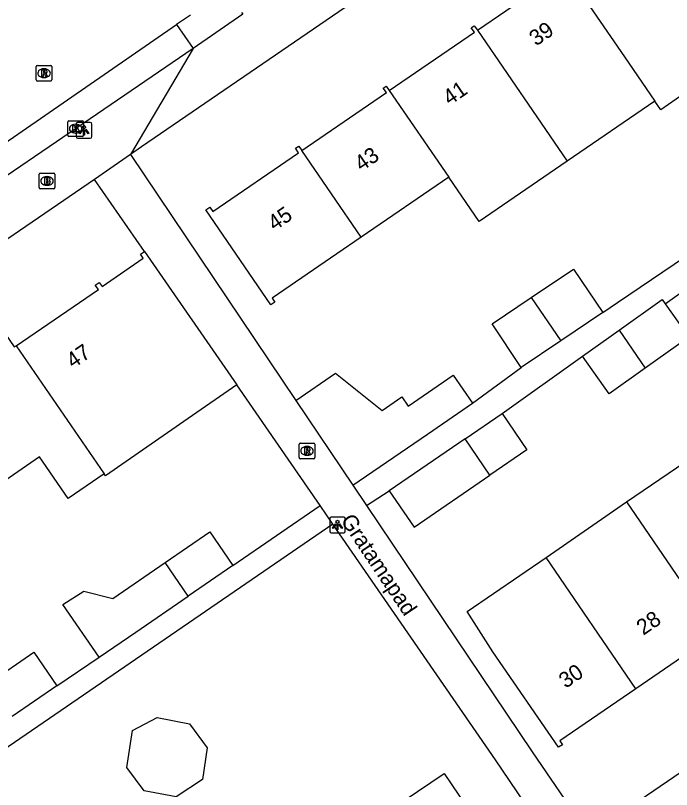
# Model space of a CAD drawing. Extents: x 157466 to 158888, y 383063 to 384677.
# Drawn here: x 158062.25 to 158104.15, y 383458.96 to 383508.39 of the extents above; entities that cross this region are included whole.
import ezdxf

# ---------------------------------------------------------------- set-up
doc = ezdxf.new("R2010")
doc.units = 0
for name, color, linetype in [('IMGEO_Brandkraan', 7, 'Continuous'), ('IMGEO_Kolk', 7, 'Continuous'), ('IMGEO_Lichtpunt', 7, 'Continuous'), ('IMGEO_Openbare_ruimte_label', 7, 'Continuous'), ('IMGEO_Pand', 7, 'Continuous'), ('IMGEO_Pand_nummerreeks', 7, 'Continuous'), ('IMGEO_Parkeervlak_open', 7, 'Continuous'), ('IMGEO_Rijbaan_lokaal_open', 7, 'Continuous'), ('IMGEO_Rioolput', 7, 'Continuous'), ('IMGEO_Voetpad_open', 7, 'Continuous')]:
    doc.layers.add(name, color=color, linetype=linetype)

msp = doc.modelspace()

# ---------------------------------------------------------------- linework, layer by layer
at = {"layer": 'IMGEO_Brandkraan'}
for p, q in [((158063.768, 383497.4), (158063.768, 383498.252)), ((158063.843, 383498.326), (158064.695, 383498.326)), ((158064.256, 383498.106), (158064.281, 383498.106)), ((158064.769, 383498.252), (158064.769, 383497.4)), ((158064.279, 383497.546), (158064.254, 383497.546)), ((158064.695, 383497.326), (158063.843, 383497.326))]:
    msp.add_line(p, q, dxfattribs=at)
for points in [[(158063.768, 383497.4), (158063.768, 383498.252)], [(158063.843, 383498.326), (158064.695, 383498.326)], [(158064.116, 383498.026), (158064.116, 383497.626), (158064.329, 383497.626)], [(158064.347, 383498.026), (158064.116, 383498.026)], [(158064.295, 383497.945), (158064.241, 383497.945), (158064.241, 383497.869)], [(158064.769, 383498.252), (158064.769, 383497.4)], [(158064.241, 383497.869), (158064.294, 383497.869)], [(158064.303, 383497.793), (158064.241, 383497.793), (158064.241, 383497.712)], [(158064.241, 383497.712), (158064.303, 383497.712)], [(158064.695, 383497.326), (158063.843, 383497.326)]]:
    msp.add_lwpolyline(points, dxfattribs=at)
for centre, radius, start, end in [((158063.845, 383498.25), 0.0765, 91.552, 178.448), ((158063.845, 383498.25), 0.0765, 91.552, 178.448), ((158064.296, 383497.907), 0.0379, 267.8285, 90.9355), ((158064.351, 383497.881), 0.145, 59.4692, 91.5367), ((158064.376, 383497.928), 0.0922, 285.5137, 58.1501), ((158064.693, 383498.25), 0.0765, 1.552, 88.448), ((158064.693, 383498.25), 0.0765, 1.552, 88.448), ((158064.304, 383497.752), 0.0404, 269.8759, 90.5077), ((158064.335, 383497.877), 0.251, 268.6676, 293.5347), ((158064.381, 383497.736), 0.105, 301.3115, 78.989), ((158063.845, 383497.402), 0.0765, 181.552, 268.448), ((158063.845, 383497.402), 0.0765, 181.552, 268.448), ((158064.693, 383497.402), 0.0765, 271.552, 358.448), ((158064.693, 383497.402), 0.0765, 271.552, 358.448)]:
    msp.add_arc(centre, radius, start, end, dxfattribs=at)
for centre, major_axis, ratio, start_param, end_param in [((158064.255, 383497.826), (-0.387, 0.002), 0.722429, 4.712389, 7.853982), ((158064.28, 383497.826), (-0.39, 0.002), 0.717154, 1.570796, 4.712389)]:
    msp.add_ellipse(centre, major_axis=major_axis, ratio=ratio, start_param=start_param, end_param=end_param, dxfattribs=at)
at = {"layer": 'IMGEO_Kolk'}
for p, q in [((158065.596, 383500.737), (158065.596, 383501.589)), ((158065.671, 383501.663), (158066.523, 383501.663)), ((158066.084, 383501.443), (158066.109, 383501.443)), ((158066.597, 383501.589), (158066.597, 383500.737)), ((158066.523, 383500.663), (158065.671, 383500.663)), ((158066.107, 383500.883), (158066.082, 383500.883))]:
    msp.add_line(p, q, dxfattribs=at)
for points in [[(158065.596, 383500.737), (158065.596, 383501.589)], [(158065.671, 383501.663), (158066.523, 383501.663)], [(158066.597, 383501.589), (158066.597, 383500.737)], [(158065.917, 383501.363), (158066.04, 383501.363), (158066.04, 383501.212), (158066.17, 383501.363), (158066.334, 383501.363), (158066.188, 383501.212), (158066.341, 383500.963), (158066.189, 383500.963), (158066.104, 383501.127), (158066.04, 383501.06), (158066.04, 383500.963), (158065.917, 383500.963), (158065.917, 383501.363)], [(158066.523, 383500.663), (158065.671, 383500.663)]]:
    msp.add_lwpolyline(points, dxfattribs=at)
for centre, start, end in [((158065.673, 383501.587), 91.552, 178.448), ((158065.673, 383501.587), 91.552, 178.448), ((158066.521, 383501.587), 1.552, 88.448), ((158066.521, 383501.587), 1.552, 88.448), ((158065.673, 383500.739), 181.552, 268.448), ((158065.673, 383500.739), 181.552, 268.448), ((158066.521, 383500.739), 271.552, 358.448), ((158066.521, 383500.739), 271.552, 358.448)]:
    msp.add_arc(centre, 0.0765, start, end, dxfattribs=at)
for centre, major_axis, ratio, start_param, end_param in [((158066.083, 383501.163), (-0.387, 0.002), 0.722429, 4.712389, 7.853982), ((158066.108, 383501.163), (-0.39, 0.002), 0.717154, 1.570796, 4.712389)]:
    msp.add_ellipse(centre, major_axis=major_axis, ratio=ratio, start_param=start_param, end_param=end_param, dxfattribs=at)
at = {"layer": 'IMGEO_Lichtpunt'}
for p, q in [((158066.131, 383501.459), (158066.131, 383500.652)), ((158066.131, 383501.459), (158066.131, 383500.652)), ((158067.033, 383501.554), (158066.225, 383501.554)), ((158067.033, 383501.554), (158066.225, 383501.554)), ((158067.127, 383500.652), (158067.127, 383501.459)), ((158067.127, 383500.652), (158067.127, 383501.459)), ((158066.225, 383500.558), (158067.033, 383500.558)), ((158066.225, 383500.558), (158067.033, 383500.558)), ((158082.321, 383476.257), (158082.321, 383475.45)), ((158082.321, 383476.257), (158082.321, 383475.45)), ((158083.223, 383476.352), (158082.415, 383476.352)), ((158083.223, 383476.352), (158082.415, 383476.352)), ((158083.317, 383475.45), (158083.317, 383476.257)), ((158083.317, 383475.45), (158083.317, 383476.257)), ((158082.415, 383475.356), (158083.223, 383475.356)), ((158082.415, 383475.356), (158083.223, 383475.356))]:
    msp.add_line(p, q, dxfattribs=at)
for points in [[(158066.505, 383501.123), (158066.544, 383501.095), (158066.356, 383500.833), (158066.318, 383500.86), (158066.505, 383501.123)], [(158066.607, 383501.075), (158066.654, 383501.075), (158066.654, 383500.753), (158066.607, 383500.753), (158066.607, 383501.075)], [(158066.717, 383501.095), (158066.755, 383501.122), (158066.942, 383500.86), (158066.903, 383500.832), (158066.717, 383501.095)], [(158082.695, 383475.921), (158082.734, 383475.893), (158082.546, 383475.631), (158082.508, 383475.658), (158082.695, 383475.921)], [(158082.797, 383475.873), (158082.844, 383475.873), (158082.844, 383475.551), (158082.797, 383475.551), (158082.797, 383475.873)], [(158082.907, 383475.893), (158082.945, 383475.92), (158083.132, 383475.658), (158083.093, 383475.63), (158082.907, 383475.893)]]:
    msp.add_lwpolyline(points, dxfattribs=at)
for centre in [(158066.63, 383501.257), (158082.82, 383476.055)]:
    msp.add_circle(centre, 0.0994, dxfattribs=at)
for centre, start, end in [((158066.225, 383501.459), 90, 180), ((158066.225, 383501.459), 90, 180), ((158067.033, 383501.459), 0, 90), ((158067.033, 383501.459), 0, 90), ((158066.225, 383500.652), 180, 270), ((158066.225, 383500.652), 180, 270), ((158067.033, 383500.652), 270, 0), ((158067.033, 383500.652), 270, 360), ((158082.415, 383476.257), 90, 180), ((158082.415, 383476.257), 90, 180), ((158083.223, 383476.257), 0, 90), ((158083.223, 383476.257), 0, 90), ((158082.415, 383475.45), 180, 270), ((158082.415, 383475.45), 180, 270), ((158083.223, 383475.45), 270, 0), ((158083.223, 383475.45), 270, 360)]:
    msp.add_arc(centre, 0.0946, start, end, dxfattribs=at)
at = {"layer": 'IMGEO_Pand'}
for points in [[(158091.75, 383507.452), (158097.186, 383511.178), (158096.989, 383511.465), (158097.15, 383511.576)], [(158097.15, 383511.576), (158101.14, 383505.752), (158103.08, 383502.92)], [(158106.79, 383509.625), (158109.493, 383505.682), (158105.819, 383503.163), (158105.435, 383503.723), (158103.459, 383502.368), (158103.08, 383502.92)], [(158086.129, 383503.598), (158091.561, 383507.322), (158091.363, 383507.609), (158091.553, 383507.739), (158091.75, 383507.452)], [(158091.75, 383507.452), (158095.542, 383501.915), (158097.481, 383499.084)], [(158080.534, 383499.763), (158080.879, 383500), (158085.944, 383503.471), (158085.746, 383503.759), (158085.932, 383503.886), (158086.129, 383503.598)], [(158086.129, 383503.598), (158089.922, 383498.062)], [(158103.08, 383502.92), (158097.481, 383499.084)], [(158084.328, 383494.227), (158082.77, 383493.159), (158078.645, 383490.331), (158078.815, 383490.084), (158078.567, 383489.914), (158074.405, 383495.984), (158074.661, 383496.159), (158074.858, 383495.872), (158080.327, 383499.621), (158080.13, 383499.908), (158080.339, 383500.048), (158080.534, 383499.763)], [(158084.328, 383494.227), (158080.534, 383499.763)], [(158097.481, 383499.084), (158091.861, 383495.233), (158089.922, 383498.062)], [(158089.922, 383498.062), (158084.328, 383494.227)], [(158062.297, 383487.302), (158067.547, 383490.889), (158067.349, 383491.177), (158067.596, 383491.346), (158067.793, 383491.078), (158070.415, 383492.894), (158070.244, 383493.14), (158070.49, 383493.31)], [(158070.49, 383493.31), (158076.382, 383484.808)], [(158095.19, 383490.372), (158097.901, 383492.196), (158099.769, 383489.42)], [(158094.558, 383485.914), (158092.69, 383488.69), (158095.19, 383490.372)], [(158095.19, 383490.372), (158097.081, 383487.611)], [(158100.805, 383488.292), (158103.553, 383490.252), (158103.75, 383489.977)], [(158103.75, 383489.977), (158105.265, 383487.853), (158102.469, 383485.859)], [(158099.769, 383489.42), (158097.081, 383487.611)], [(158055.863, 383484.11), (158055.731, 383485.207), (158058.173, 383486.882), (158059.164, 383486.372), (158061.616, 383488.048), (158062.18, 383487.222), (158062.297, 383487.302)], [(158098.467, 383486.623), (158100.805, 383488.292)], [(158100.805, 383488.292), (158102.469, 383485.859)], [(158097.081, 383487.611), (158094.558, 383485.914)], [(158062.297, 383487.302), (158067.92, 383479.118)], [(158102.469, 383485.859), (158100.178, 383484.224), (158098.467, 383486.623)], [(158080.159, 383483.812), (158082.693, 383485.546), (158085.661, 383483.156), (158086.937, 383484.029), (158087.338, 383483.443), (158090.215, 383485.413), (158091.441, 383483.621)], [(158076.382, 383484.808), (158073.284, 383482.661), (158068.001, 383479), (158067.92, 383479.118)], [(158080.159, 383483.812), (158083.803, 383478.393)], [(158083.803, 383478.393), (158088.564, 383481.652), (158091.441, 383483.621)], [(158090.967, 383481.348), (158093.333, 383482.967)], [(158093.333, 383482.967), (158094.919, 383480.649), (158092.552, 383479.03)], [(158090.967, 383481.348), (158086.119, 383478.032)], [(158092.552, 383479.03), (158090.967, 383481.348)], [(158067.92, 383479.118), (158065.612, 383477.539), (158063.794, 383480.197), (158060.453, 383477.912)], [(158101.278, 383477.321), (158106.069, 383480.597)], [(158086.119, 383478.032), (158087.705, 383475.714), (158092.552, 383479.03)], [(158096.139, 383473.785), (158101.278, 383477.321)], [(158101.278, 383477.321), (158107.026, 383468.918)], [(158071.813, 383473.453), (158074.673, 383475.414), (158076.141, 383473.272)], [(158101.876, 383465.396), (158097.013, 383462.07), (158097.191, 383461.818), (158096.936, 383461.654), (158092.744, 383467.746), (158091.098, 383470.316), (158096.139, 383473.785)], [(158101.876, 383465.396), (158096.139, 383473.785)], [(158067.594, 383467.412), (158065.285, 383470.782), (158066.628, 383471.63), (158068.465, 383471.158), (158071.813, 383473.453)], [(158073.283, 383471.313), (158071.813, 383473.453)], [(158076.141, 383473.272), (158073.283, 383471.313)], [(158067.594, 383467.412), (158069.933, 383469.016), (158073.283, 383471.313)], [(158107.026, 383468.918), (158101.876, 383465.396)], [(158060.574, 383465.765), (158063.434, 383467.726), (158064.902, 383465.584)], [(158064.902, 383465.584), (158062.044, 383463.625)], [(158074.2, 383459.595), (158072.512, 383458.499), (158070.473, 383458.883), (158069.372, 383460.366), (158069.727, 383462.727), (158071.297, 383463.546), (158073.37, 383463.155), (158074.506, 383461.626), (158074.2, 383459.595)], [(158086.61, 383446.316), (158081.188, 383454.275), (158089.627, 383459.984), (158093.368, 383454.454), (158092.126, 383453.641), (158093.84, 383451.169)]]:
    msp.add_lwpolyline(points, dxfattribs=at)
at = {"layer": 'IMGEO_Parkeervlak_open'}
msp.add_lwpolyline([(158072.544, 383507.812), (158073.599, 383506.286)], dxfattribs=at)
at = {"layer": 'IMGEO_Rijbaan_lokaal_open'}
for points in [[(158073.425, 383508.419), (158072.544, 383507.812)], [(158057.875, 383497.698), (158061.214, 383500), (158072.544, 383507.812)]]:
    msp.add_lwpolyline(points, dxfattribs=at)
at = {"layer": 'IMGEO_Rioolput'}
for p, q in [((158063.579, 383504.28), (158063.579, 383505.132)), ((158063.654, 383505.206), (158064.506, 383505.206)), ((158064.067, 383504.986), (158064.092, 383504.986)), ((158064.58, 383505.132), (158064.58, 383504.28)), ((158064.09, 383504.426), (158064.065, 383504.426)), ((158064.506, 383504.206), (158063.654, 383504.206)), ((158080.37, 383480.158), (158080.37, 383481.01)), ((158080.445, 383481.084), (158081.297, 383481.084)), ((158080.858, 383480.864), (158080.883, 383480.864)), ((158081.371, 383481.01), (158081.371, 383480.158)), ((158080.881, 383480.304), (158080.856, 383480.304)), ((158081.297, 383480.084), (158080.445, 383480.084))]:
    msp.add_line(p, q, dxfattribs=at)
for points in [[(158063.579, 383504.28), (158063.579, 383505.132)], [(158063.654, 383505.206), (158064.506, 383505.206)], [(158064.168, 383504.904), (158063.916, 383504.906), (158063.916, 383504.506)], [(158064.58, 383505.132), (158064.58, 383504.28)], [(158063.916, 383504.506), (158064.04, 383504.506), (158064.04, 383504.668), (158064.051, 383504.668)], [(158064.094, 383504.825), (158064.04, 383504.825), (158064.04, 383504.744)], [(158064.04, 383504.744), (158064.092, 383504.744)], [(158064.098, 383504.639), (158064.169, 383504.506), (158064.309, 383504.506), (158064.244, 383504.632)], [(158064.506, 383504.206), (158063.654, 383504.206)], [(158080.37, 383480.158), (158080.37, 383481.01)], [(158080.445, 383481.084), (158081.297, 383481.084)], [(158080.959, 383480.782), (158080.707, 383480.784), (158080.707, 383480.384)], [(158080.885, 383480.703), (158080.831, 383480.703), (158080.831, 383480.622)], [(158080.831, 383480.622), (158080.883, 383480.622)], [(158081.371, 383481.01), (158081.371, 383480.158)], [(158080.707, 383480.384), (158080.831, 383480.384), (158080.831, 383480.546), (158080.842, 383480.546)], [(158080.889, 383480.517), (158080.96, 383480.384), (158081.1, 383480.384), (158081.035, 383480.51)], [(158081.297, 383480.084), (158080.445, 383480.084)]]:
    msp.add_lwpolyline(points, dxfattribs=at)
for centre, radius, start, end in [((158063.656, 383505.13), 0.0765, 91.552, 178.448), ((158063.656, 383505.13), 0.0765, 91.552, 178.448), ((158064.167, 383504.794), 0.109, 350.3612, 89.416), ((158064.504, 383505.13), 0.0765, 1.552, 88.448), ((158064.504, 383505.13), 0.0765, 1.552, 88.448), ((158064.05, 383504.615), 0.0533, 26.0293, 88.6989), ((158064.076, 383504.933), 0.19, 274.7715, 282.9687), ((158064.1, 383504.729), 0.0964, 77.0061, 93.1865), ((158064.114, 383504.786), 0.0378, 276.6634, 79.6772), ((158064.165, 383504.794), 0.112, 277.5842, 350.9817), ((158064.149, 383504.579), 0.108, 29.5134, 73.7905), ((158063.656, 383504.282), 0.0765, 181.552, 268.448), ((158063.656, 383504.282), 0.0765, 181.552, 268.448), ((158064.504, 383504.282), 0.0765, 271.552, 358.448), ((158064.504, 383504.282), 0.0765, 271.552, 358.448), ((158080.447, 383481.008), 0.0765, 91.552, 178.448), ((158080.447, 383481.008), 0.0765, 91.552, 178.448), ((158080.867, 383480.811), 0.19, 274.7715, 282.9687), ((158080.891, 383480.607), 0.0964, 77.0061, 93.1865), ((158080.905, 383480.664), 0.0378, 276.6634, 79.6772), ((158080.958, 383480.672), 0.109, 350.3612, 89.416), ((158080.956, 383480.672), 0.112, 277.5842, 350.9817), ((158081.295, 383481.008), 0.0765, 1.552, 88.448), ((158081.295, 383481.008), 0.0765, 1.552, 88.448), ((158080.447, 383480.16), 0.0765, 181.552, 268.448), ((158080.447, 383480.16), 0.0765, 181.552, 268.448), ((158080.841, 383480.493), 0.0533, 26.0293, 88.6989), ((158080.94, 383480.457), 0.108, 29.5134, 73.7905), ((158081.295, 383480.16), 0.0765, 271.552, 358.448), ((158081.295, 383480.16), 0.0765, 271.552, 358.448)]:
    msp.add_arc(centre, radius, start, end, dxfattribs=at)
for centre, major_axis, ratio, start_param, end_param in [((158064.066, 383504.706), (-0.387, 0.002), 0.722429, 4.712389, 7.853982), ((158064.091, 383504.706), (-0.39, 0.002), 0.717154, 1.570796, 4.712389), ((158080.857, 383480.584), (-0.387, 0.002), 0.722429, 4.712389, 7.853982), ((158080.882, 383480.584), (-0.39, 0.002), 0.717154, 1.570796, 4.712389)]:
    msp.add_ellipse(centre, major_axis=major_axis, ratio=ratio, start_param=start_param, end_param=end_param, dxfattribs=at)
at = {"layer": 'IMGEO_Voetpad_open'}
for points in [[(158145.517, 383551.473), (158070.298, 383500), (158069.597, 383499.52)], [(158076.698, 383508.583), (158076.767, 383508.469), (158073.599, 383506.286)], [(158073.599, 383506.286), (158064.396, 383500), (158058.899, 383496.245)], [(158073.599, 383506.286), (158069.597, 383499.52)], [(158069.597, 383499.52), (158067.298, 383497.916)], [(158069.597, 383499.52), (158080.159, 383483.812)], [(158067.298, 383497.916), (158029.951, 383472.367), (158032.414, 383468.826), (158013.037, 383455.497)], [(158070.49, 383493.31), (158067.298, 383497.916)], [(158099.769, 383489.42), (158100.71, 383490.053), (158105.76, 383493.48)], [(158103.75, 383489.977), (158108.265, 383493.199)], [(158093.333, 383482.967), (158098.467, 383486.623)], [(158091.441, 383483.621), (158094.558, 383485.914)], [(158081.707, 383477.087), (158076.382, 383484.808)], [(158083.803, 383478.393), (158084.679, 383477.09)], [(158084.679, 383477.09), (158086.119, 383478.032)], [(158076.141, 383473.272), (158081.707, 383477.087)], [(158082.526, 383475.901), (158081.707, 383477.087)], [(158084.679, 383477.09), (158095.259, 383461.356), (158098.5, 383456.587)], [(158082.526, 383475.901), (158044.421, 383449.781), (158043.591, 383450.992), (158047.351, 383453.569)], [(158097.016, 383454.784), (158092.908, 383460.848), (158082.526, 383475.901)], [(158064.902, 383465.584), (158067.594, 383467.412)], [(158099.535, 383456.505), (158112.557, 383465.403)]]:
    msp.add_lwpolyline(points, dxfattribs=at)

# ---------------------------------------------------------------- texts
at = {"layer": 'IMGEO_Openbare_ruimte_label'}
msp.add_text('Gratamapad', height=1, rotation=303.833, dxfattribs=at).set_placement((158082.985, 383476.135))
at = {"layer": 'IMGEO_Pand_nummerreeks'}
for s, rotation, p in [('39', 34.4806, (158095.5, 383506.402)), ('41', 34.4806, (158089.983, 383502.613)), ('43', 34.429, (158084.345, 383498.398)), ('45', 34.429, (158078.802, 383494.599)), ('47', 34.3489, (158065.929, 383485.81)), ('28', 34.3708, (158102.347, 383468.772)), ('30', 34.3708, (158097.39, 383465.381))]:
    msp.add_text(s, height=1, rotation=rotation, dxfattribs=at).set_placement(p)

doc.saveas('drawing.dxf')
